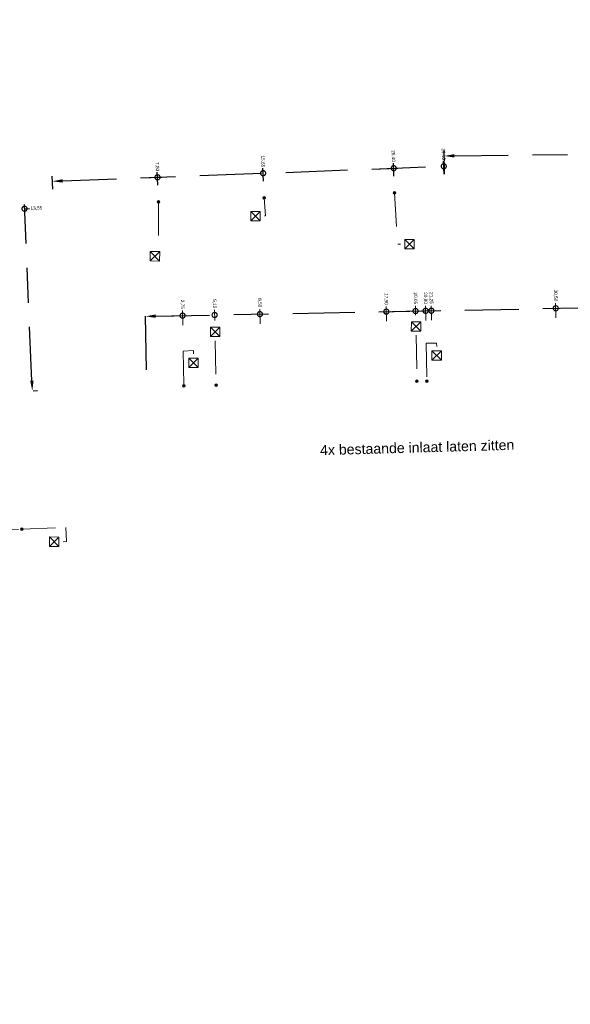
# Model space of a CAD drawing. Header units: inches. Extents: x 0 to 191500, y 0 to 342750.
# Tile 458 of 547: x 187984 to 188025, y 335195 to 335268. Entities that reach past the tile are written whole.
import ezdxf

# ---------------------------------------------------------------- set-up
doc = ezdxf.new("R2010")
doc.units = ezdxf.units.IN
doc.header["$MEASUREMENT"] = 0
doc.linetypes.add('RI-GWA_HUISAANSLUITING', pattern=[23, 4, -1.8, 2.6, -1.8, 4.6, -1.8, 4.6, -1.8])
doc.linetypes.add('RI-HWA_KOLKAANSLUITING', pattern=[4.3, 2.5, -1.8])
doc.layers.get('0').update_dxf_attribs({"lineweight": 20})
doc.layers.get('DefPoints').update_dxf_attribs({"lineweight": 20})
for name, color, linetype, lineweight in [('ECW', 150, 'Continuous', 20), ('N-WE-RI-GWA-MAATVOERING-T25', 30, 'RI-GWA_HUISAANSLUITING', 20), ('N-WE-RI-HWA_KOLK-S', 150, 'Continuous', 20), ('N-WE-RI-HWA_KOLKAANSLUITING_PVC_160-G', 150, 'RI-HWA_KOLKAANSLUITING', 20), ('N-WE-RI-INLAAT', 7, 'Continuous', 20)]:
    doc.layers.add(name, color=color, linetype=linetype, lineweight=lineweight)
doc.styles.add('Verdana', font='arial.ttf')
doc.dimstyles.new('Metrering', dxfattribs={"dimtxt": 1, "dimasz": 3, "dimexe": 1.5, "dimexo": 5, "dimgap": 0.4, "dimtad": 0, "dimjust": 4, "dimrnd": 0.05, "dimzin": 0, "dimdsep": 46, "dimlunit": 6, "dimtxsty": 'Verdana', "dimblk2": 'DOTSMALL', "dimsah": 1, "dimcen": 0, "dimdle": 1.25, "dimclrd": 256, "dimclre": 256, "dimclrt": 256, "dimadec": 0, "dimazin": 0, "dimtfac": 0.75, "dimtofl": 0, "dimtmove": 2, "dimatfit": 1, "dimldrblk": 'DIM_BLK', "dimfxl": 1, "dimtfill": 1, "dimtolj": 1, "dimtzin": 0, "dimlwd": 25, "dimarcsym": 0})
picture_1 = doc.add_image_def('image1.ecw', size_in_pixel=(220000, 285000))

# ---------------------------------------------------------------- blocks, each defined once
blk = doc.blocks.new('_DotSmall')
at = {"color": 0, "linetype": 'ByBlock', "const_width": 0.5}
blk.add_lwpolyline([(-0.0625, 0, 1), (0.0625, 0, 1)], format="xyb", close=True, dxfattribs=at)
blk = doc.blocks.new('*D5569')
at = {"layer": 'DefPoints', "color": 0, "transparency": 16777216}
for p in [(187983.564, 335254.266), (187984.746, 335254.317), (187984.143, 335240.735)]:
    blk.add_point(p, dxfattribs=at)
at = {"layer": 'N-WE-RI-GWA-MAATVOERING-T25', "lineweight": 25, "transparency": 16777216}
blk.add_line((187985.293, 335241.535), (187984.733, 335254.629), dxfattribs=at)
at = {"layer": 'N-WE-RI-GWA-MAATVOERING-T25', "lineweight": -2, "transparency": 16777216}
for p, q in [((187984.813, 335254.32), (187985.121, 335254.333)), ((187985.392, 335240.788), (187985.699, 335240.801))]:
    blk.add_line(p, q, dxfattribs=at)
at = {"layer": 'N-WE-RI-GWA-MAATVOERING-T25', "transparency": 16777216}
blk.add_solid([(187985.418, 335241.54), (187985.168, 335241.529), (187985.325, 335240.785)], dxfattribs=at)
at = {"layer": 'N-WE-RI-GWA-MAATVOERING-T25', "lineweight": 25, "transparency": 16777216, "xscale": 0.75, "yscale": 0.75, "zscale": 0.75, "rotation": 92.4490372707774}
blk.add_blockref('_DotSmall', (187984.746, 335254.317), dxfattribs=at)
at = {"layer": 'N-WE-RI-GWA-MAATVOERING-T25', "transparency": 16777216, "insert": (187985.631, 335254.355), "char_height": 0.25, "attachment_point": 5, "rotation": 2.44904, "style": 'Verdana', "bg_fill": 3, "box_fill_scale": 1.25, "bg_fill_color": 256, "bg_fill_true_color": 13158600, "bg_fill_transparency": 0}
blk.add_mtext('\\A1;13,55', dxfattribs=at)
blk = doc.blocks.new('DIM_BLK')
at = {"color": 0}
for p, q in [((0, 0), (0, 2.5)), ((-1, 0), (0, 0)), ((0, 0), (2.5, 0)), ((0, 0), (0, -2.5))]:
    blk.add_line(p, q, dxfattribs=at)
at = {"color": 0, "const_width": 0.5}
blk.add_lwpolyline([(-0.25, 0, 1), (0.25, 0, 1)], format="xyb", close=True, dxfattribs=at)
blk = doc.blocks.new('*D5635')
at = {"layer": 'DefPoints', "color": 0, "transparency": 16777216}
for p in [(188015.917, 335257.473), (188015.988, 335255.639), (187986.896, 335254.523)]:
    blk.add_point(p, dxfattribs=at)
at = {"layer": 'N-WE-RI-GWA-MAATVOERING-T25', "lineweight": 25, "transparency": 16777216}
blk.add_line((187987.575, 335256.386), (188016.23, 335257.485), dxfattribs=at)
at = {"layer": 'N-WE-RI-GWA-MAATVOERING-T25', "lineweight": -2, "transparency": 16777216}
for p, q in [((188015.94, 335256.888), (188015.903, 335257.848)), ((187986.848, 335255.772), (187986.811, 335256.732))]:
    blk.add_line(p, q, dxfattribs=at)
at = {"layer": 'N-WE-RI-GWA-MAATVOERING-T25', "transparency": 16777216}
blk.add_solid([(187987.57, 335256.511), (187987.58, 335256.261), (187986.826, 335256.358)], dxfattribs=at)
at = {"layer": 'N-WE-RI-GWA-MAATVOERING-T25', "lineweight": 25, "transparency": 16777216, "xscale": 0.75, "yscale": 0.75, "zscale": 0.75, "rotation": 2.19657763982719}
blk.add_blockref('_DotSmall', (188015.917, 335257.473), dxfattribs=at)
at = {"layer": 'N-WE-RI-GWA-MAATVOERING-T25', "transparency": 16777216, "insert": (188015.883, 335258.371), "char_height": 0.25, "attachment_point": 5, "rotation": 272.19658, "style": 'Verdana', "bg_fill": 3, "box_fill_scale": 1.25, "bg_fill_color": 256, "bg_fill_true_color": 13158600, "bg_fill_transparency": 0}
blk.add_mtext('\\A1;29,10', dxfattribs=at)
blk = doc.blocks.new('*D5636')
at = {"layer": 'DefPoints', "color": 0, "transparency": 16777216}
for p in [(187994.633, 335256.657), (187994.703, 335254.822), (187986.896, 335254.523)]:
    blk.add_point(p, dxfattribs=at)
at = {"layer": 'N-WE-RI-GWA-MAATVOERING-T25', "lineweight": -2, "transparency": 16777216}
for p, q in [((187994.656, 335256.071), (187994.619, 335257.032)), ((187986.848, 335255.772), (187986.811, 335256.732))]:
    blk.add_line(p, q, dxfattribs=at)
at = {"layer": 'N-WE-RI-GWA-MAATVOERING-T25', "lineweight": 25, "transparency": 16777216}
blk.add_line((187987.575, 335256.386), (187994.945, 335256.669), dxfattribs=at)
at = {"layer": 'N-WE-RI-GWA-MAATVOERING-T25', "transparency": 16777216}
blk.add_solid([(187987.57, 335256.511), (187987.58, 335256.261), (187986.826, 335256.358)], dxfattribs=at)
at = {"layer": 'N-WE-RI-GWA-MAATVOERING-T25', "lineweight": 25, "transparency": 16777216, "xscale": 0.75, "yscale": 0.75, "zscale": 0.75, "rotation": 2.196577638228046}
blk.add_blockref('_DotSmall', (187994.633, 335256.657), dxfattribs=at)
at = {"layer": 'N-WE-RI-GWA-MAATVOERING-T25', "transparency": 16777216, "insert": (187994.603, 335257.455), "char_height": 0.25, "attachment_point": 5, "rotation": 272.19658, "style": 'Verdana', "bg_fill": 3, "box_fill_scale": 1.25, "bg_fill_color": 256, "bg_fill_true_color": 13158600, "bg_fill_transparency": 0}
blk.add_mtext('\\A1;7,80', dxfattribs=at)
blk = doc.blocks.new('*D5637')
at = {"layer": 'DefPoints', "color": 0, "transparency": 16777216}
for p in [(188002.486, 335256.958), (188002.557, 335255.124), (187986.896, 335254.523)]:
    blk.add_point(p, dxfattribs=at)
at = {"layer": 'N-WE-RI-GWA-MAATVOERING-T25', "lineweight": 25, "transparency": 16777216}
blk.add_line((187987.575, 335256.386), (188002.799, 335256.97), dxfattribs=at)
at = {"layer": 'N-WE-RI-GWA-MAATVOERING-T25', "lineweight": -2, "transparency": 16777216}
for p, q in [((188002.509, 335256.373), (188002.472, 335257.333)), ((187986.848, 335255.772), (187986.811, 335256.732))]:
    blk.add_line(p, q, dxfattribs=at)
at = {"layer": 'N-WE-RI-GWA-MAATVOERING-T25', "transparency": 16777216}
blk.add_solid([(187987.57, 335256.511), (187987.58, 335256.261), (187986.826, 335256.358)], dxfattribs=at)
at = {"layer": 'N-WE-RI-GWA-MAATVOERING-T25', "lineweight": 25, "transparency": 16777216, "xscale": 0.75, "yscale": 0.75, "zscale": 0.75, "rotation": 2.196577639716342}
blk.add_blockref('_DotSmall', (188002.486, 335256.958), dxfattribs=at)
at = {"layer": 'N-WE-RI-GWA-MAATVOERING-T25', "transparency": 16777216, "insert": (188002.452, 335257.844), "char_height": 0.25, "attachment_point": 5, "rotation": 272.19658, "style": 'Verdana', "bg_fill": 3, "box_fill_scale": 1.25, "bg_fill_color": 256, "bg_fill_true_color": 13158600, "bg_fill_transparency": 0}
blk.add_mtext('\\A1;15,65', dxfattribs=at)
blk = doc.blocks.new('*D5638')
at = {"layer": 'DefPoints', "color": 0, "transparency": 16777216}
for p in [(188012.194, 335257.331), (188012.264, 335255.496), (187986.896, 335254.523)]:
    blk.add_point(p, dxfattribs=at)
at = {"layer": 'N-WE-RI-GWA-MAATVOERING-T25', "lineweight": -2, "transparency": 16777216}
for p, q in [((188012.216, 335256.745), (188012.179, 335257.705)), ((187986.848, 335255.772), (187986.811, 335256.732))]:
    blk.add_line(p, q, dxfattribs=at)
at = {"layer": 'N-WE-RI-GWA-MAATVOERING-T25', "lineweight": 25, "transparency": 16777216}
blk.add_line((187987.575, 335256.386), (188012.506, 335257.343), dxfattribs=at)
at = {"layer": 'N-WE-RI-GWA-MAATVOERING-T25', "transparency": 16777216}
blk.add_solid([(187987.57, 335256.511), (187987.58, 335256.261), (187986.826, 335256.358)], dxfattribs=at)
at = {"layer": 'N-WE-RI-GWA-MAATVOERING-T25', "lineweight": 25, "transparency": 16777216, "xscale": 0.75, "yscale": 0.75, "zscale": 0.75, "rotation": 2.196577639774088}
blk.add_blockref('_DotSmall', (188012.194, 335257.331), dxfattribs=at)
at = {"layer": 'N-WE-RI-GWA-MAATVOERING-T25', "transparency": 16777216, "insert": (188012.159, 335258.228), "char_height": 0.25, "attachment_point": 5, "rotation": 272.19658, "style": 'Verdana', "bg_fill": 3, "box_fill_scale": 1.25, "bg_fill_color": 256, "bg_fill_true_color": 13158600, "bg_fill_transparency": 0}
blk.add_mtext('\\A1;25,40', dxfattribs=at)
blk = doc.blocks.new('*D5639')
at = {"layer": 'DefPoints', "color": 0, "transparency": 16777216}
for p in [(188063.49, 335258.837), (188063.522, 335256.235), (188015.988, 335255.639)]:
    blk.add_point(p, dxfattribs=at)
at = {"layer": 'N-WE-RI-GWA-MAATVOERING-T25', "lineweight": -2, "transparency": 16777216}
for p, q in [((188063.507, 335257.485), (188063.485, 335259.212)), ((188015.972, 335256.889), (188015.951, 335258.616))]:
    blk.add_line(p, q, dxfattribs=at)
at = {"layer": 'N-WE-RI-GWA-MAATVOERING-T25', "lineweight": 25, "transparency": 16777216}
blk.add_line((188016.705, 335258.25), (188063.802, 335258.841), dxfattribs=at)
at = {"layer": 'N-WE-RI-GWA-MAATVOERING-T25', "transparency": 16777216}
blk.add_solid([(188016.704, 335258.375), (188016.707, 335258.125), (188015.955, 335258.241)], dxfattribs=at)
at = {"layer": 'N-WE-RI-GWA-MAATVOERING-T25', "lineweight": 25, "transparency": 16777216, "xscale": 0.75, "yscale": 0.75, "zscale": 0.75, "rotation": 0.7184920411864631}
blk.add_blockref('_DotSmall', (188063.49, 335258.837), dxfattribs=at)
at = {"layer": 'N-WE-RI-GWA-MAATVOERING-T25', "transparency": 16777216, "insert": (188063.478, 335259.74), "char_height": 0.25, "attachment_point": 5, "rotation": 270.71849, "style": 'Verdana', "bg_fill": 3, "box_fill_scale": 1.25, "bg_fill_color": 256, "bg_fill_true_color": 13158600, "bg_fill_transparency": 0}
blk.add_mtext('\\A1;47,55', dxfattribs=at)
blk = doc.blocks.new('*D5640')
at = {"layer": 'DefPoints', "color": 0, "transparency": 16777216}
for p in [(188041.491, 335258.561), (188015.988, 335255.639), (188041.524, 335255.959)]:
    blk.add_point(p, dxfattribs=at)
at = {"layer": 'N-WE-RI-GWA-MAATVOERING-T25', "lineweight": -2, "transparency": 16777216}
for p, q in [((188041.508, 335257.209), (188041.487, 335258.936)), ((188015.972, 335256.889), (188015.951, 335258.616))]:
    blk.add_line(p, q, dxfattribs=at)
at = {"layer": 'N-WE-RI-GWA-MAATVOERING-T25', "lineweight": 25, "transparency": 16777216}
blk.add_line((188016.705, 335258.25), (188041.804, 335258.565), dxfattribs=at)
at = {"layer": 'N-WE-RI-GWA-MAATVOERING-T25', "transparency": 16777216}
blk.add_solid([(188016.704, 335258.375), (188016.707, 335258.125), (188015.955, 335258.241)], dxfattribs=at)
at = {"layer": 'N-WE-RI-GWA-MAATVOERING-T25', "lineweight": 25, "transparency": 16777216, "xscale": 0.75, "yscale": 0.75, "zscale": 0.75, "rotation": 0.7184920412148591}
blk.add_blockref('_DotSmall', (188041.491, 335258.561), dxfattribs=at)
at = {"layer": 'N-WE-RI-GWA-MAATVOERING-T25', "transparency": 16777216, "insert": (188041.48, 335259.461), "char_height": 0.25, "attachment_point": 5, "rotation": 270.71849, "style": 'Verdana', "bg_fill": 3, "box_fill_scale": 1.25, "bg_fill_color": 256, "bg_fill_true_color": 13158600, "bg_fill_transparency": 0}
blk.add_mtext('\\A1;25,55', dxfattribs=at)
blk = doc.blocks.new('*D5641')
at = {"layer": 'DefPoints', "color": 0, "transparency": 16777216}
for p in [(188042.491, 335258.574), (188015.988, 335255.639), (188042.524, 335255.972)]:
    blk.add_point(p, dxfattribs=at)
at = {"layer": 'N-WE-RI-GWA-MAATVOERING-T25', "lineweight": -2, "transparency": 16777216}
for p, q in [((188042.508, 335257.221), (188042.487, 335258.949)), ((188015.972, 335256.889), (188015.951, 335258.616))]:
    blk.add_line(p, q, dxfattribs=at)
at = {"layer": 'N-WE-RI-GWA-MAATVOERING-T25', "lineweight": 25, "transparency": 16777216}
blk.add_line((188016.705, 335258.25), (188042.804, 335258.578), dxfattribs=at)
at = {"layer": 'N-WE-RI-GWA-MAATVOERING-T25', "transparency": 16777216}
blk.add_solid([(188016.704, 335258.375), (188016.707, 335258.125), (188015.955, 335258.241)], dxfattribs=at)
at = {"layer": 'N-WE-RI-GWA-MAATVOERING-T25', "lineweight": 25, "transparency": 16777216, "xscale": 0.75, "yscale": 0.75, "zscale": 0.75, "rotation": 0.7184920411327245}
blk.add_blockref('_DotSmall', (188042.491, 335258.574), dxfattribs=at)
at = {"layer": 'N-WE-RI-GWA-MAATVOERING-T25', "transparency": 16777216, "insert": (188042.48, 335259.474), "char_height": 0.25, "attachment_point": 5, "rotation": 270.71849, "style": 'Verdana', "bg_fill": 3, "box_fill_scale": 1.25, "bg_fill_color": 256, "bg_fill_true_color": 13158600, "bg_fill_transparency": 0}
blk.add_mtext('\\A1;26,55', dxfattribs=at)
blk = doc.blocks.new('*D5698')
at = {"layer": 'DefPoints', "color": 0, "transparency": 16777216}
for p in [(188026.513, 335246.965), (188026.616, 335241.742), (187993.85, 335241.097)]:
    blk.add_point(p, dxfattribs=at)
at = {"layer": 'N-WE-RI-GWA-MAATVOERING-T25', "lineweight": -2, "transparency": 16777216}
for p, q in [((188026.591, 335242.992), (188026.506, 335247.34)), ((187993.826, 335242.347), (187993.74, 335246.695))]:
    blk.add_line(p, q, dxfattribs=at)
at = {"layer": 'N-WE-RI-GWA-MAATVOERING-T25', "lineweight": 25, "transparency": 16777216}
blk.add_line((187994.497, 335246.335), (188026.826, 335246.971), dxfattribs=at)
at = {"layer": 'N-WE-RI-GWA-MAATVOERING-T25', "transparency": 16777216}
blk.add_solid([(187994.495, 335246.46), (187994.5, 335246.21), (187993.747, 335246.32)], dxfattribs=at)
at = {"layer": 'N-WE-RI-GWA-MAATVOERING-T25', "lineweight": 25, "transparency": 16777216, "xscale": 0.75, "yscale": 0.75, "zscale": 0.75, "rotation": 1.127560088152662}
blk.add_blockref('_DotSmall', (188026.513, 335246.965), dxfattribs=at)
at = {"layer": 'N-WE-RI-GWA-MAATVOERING-T25', "transparency": 16777216, "insert": (188026.496, 335247.862), "char_height": 0.25, "attachment_point": 5, "rotation": 271.12756, "style": 'Verdana', "bg_fill": 3, "box_fill_scale": 1.25, "bg_fill_color": 256, "bg_fill_true_color": 13158600, "bg_fill_transparency": 0}
blk.add_mtext('\\A1;32,75', dxfattribs=at)
blk = doc.blocks.new('A$C2C270354')
h = blk.add_hatch(color=256)
h.dxf.hatch_style = 1
edge = h.paths.add_edge_path()
edge.add_arc((0, 0), 0.1, 0, 360)
blk.add_circle((0, 0), 0.1)

msp = doc.modelspace()

# ---------------------------------------------------------------- linework, layer by layer
at = {"layer": 'N-WE-RI-HWA_KOLK-S'}
for p, q in [((188001.56908, 335254.11983), (188001.56758, 335253.42337)), ((188001.56758, 335253.42337), (188002.26553, 335254.11833)), ((188001.56908, 335254.11983), (188002.26404, 335253.42188)), ((188002.26553, 335254.11833), (188001.56908, 335254.11983)), ((188002.26404, 335253.42188), (188002.26553, 335254.11833)), ((188001.56758, 335253.42337), (188002.26404, 335253.42188)), ((188013.01518, 335252.04036), (188013.01368, 335251.34391)), ((188013.01368, 335251.34391), (188013.71163, 335252.03887)), ((188013.01518, 335252.04036), (188013.71013, 335251.34242)), ((188013.71163, 335252.03887), (188013.01518, 335252.04036)), ((188013.71013, 335251.34242), (188013.71163, 335252.03887)), ((187994.09778, 335251.13067), (187994.09628, 335250.43422)), ((187994.09628, 335250.43422), (187994.79423, 335251.12917)), ((187994.09778, 335251.13067), (187994.79274, 335250.43272)), ((187994.79423, 335251.12917), (187994.09778, 335251.13067)), ((187994.79274, 335250.43272), (187994.79423, 335251.12917)), ((188013.01368, 335251.34391), (188013.71013, 335251.34242)), ((187994.09628, 335250.43422), (187994.79274, 335250.43272)), ((187986.60833, 335229.92225), (187986.60683, 335229.22579)), ((187986.60683, 335229.22579), (187987.30478, 335229.92075)), ((187986.60833, 335229.92225), (187987.30329, 335229.2243)), ((187987.30478, 335229.92075), (187986.60833, 335229.92225)), ((187987.30329, 335229.2243), (187987.30478, 335229.92075)), ((187986.60683, 335229.22579), (187987.30329, 335229.2243))]:
    msp.add_line(p, q, dxfattribs=at)
at = {"layer": 'N-WE-RI-HWA_KOLKAANSLUITING_PVC_160-G'}
for p, q in [((188012.26404, 335255.49597), (188012.49105, 335251.69727)), ((187994.70349, 335254.82242), (187994.69416, 335251.39296)), ((188002.55665, 335255.12363), (188002.65489, 335253.79808)), ((188002.65489, 335253.79808), (188002.57627, 335253.79518)), ((188012.49105, 335251.69727), (188012.70267, 335251.69584)), ((187998.918, 335244.51222), (187998.98323, 335241.19813)), ((188013.85334, 335244.90968), (188013.92061, 335241.49213)), ((188015.3778, 335244.33564), (188014.61253, 335244.32634)), ((188014.61253, 335244.32634), (188014.66802, 335241.50684)), ((188015.3888, 335244.08014), (188015.3778, 335244.33564)), ((187997.29848, 335243.77899), (187996.54893, 335243.74267)), ((187996.54893, 335243.74267), (187996.59993, 335241.15122)), ((187997.31029, 335243.52971), (187997.29848, 335243.77899)), ((187981.79468, 335230.38483), (187984.5548, 335230.49585)), ((187984.5548, 335230.49585), (187987.8229, 335230.6273)), ((187987.86493, 335229.58236), (187987.8229, 335230.6273)), ((187987.61581, 335229.57327), (187987.86493, 335229.58236))]:
    msp.add_line(p, q, dxfattribs=at)

# ---------------------------------------------------------------- block references
at = {"layer": 'N-WE-RI-INLAAT', "rotation": 0.06357443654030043}
msp.add_blockref('A$C2C270354', (187984.5548, 335230.49585), dxfattribs=at)

# ---------------------------------------------------------------- pictures from other files: only their frames are drawn
at = {"layer": 'ECW'}
image = msp.add_image(picture_1, insert=(180500, 328500), size_in_units=(11000, 14250), dxfattribs=at)
image.dxf.flags = 7

# ---------------------------------------------------------------- next in the draw order: texts
at = {"layer": 'N-WE-RI-GWA-MAATVOERING-T25', "insert": (188013.9394, 335236.57162), "char_height": 0.75, "attachment_point": 5, "rotation": 1.613191, "style": 'Verdana', "bg_fill": 3, "box_fill_scale": 1.1, "bg_fill_color": 256, "bg_fill_true_color": 13158600, "bg_fill_transparency": 0}
msp.add_mtext('\\A1;4x bestaande inlaat laten zitten', dxfattribs=at)

# ---------------------------------------------------------------- next in the draw order: dimensions: what is measured, and where the dimension line sits
at = {"layer": 'N-WE-RI-GWA-MAATVOERING-T25'}
for p1, p2, distance, picture, middle in [((187986.8959, 335254.52295), (188015.98784, 335255.6388), 1.83601, '*D5635', (188015.88303, 335258.37132)), ((187984.14296, 335240.73484), (187983.56422, 335254.26649), -1.1828, '*D5569', (187985.63111, 335254.35489)), ((187993.85011, 335241.0971), (188026.616, 335241.742), 5.2237, '*D5698', (188026.49554, 335247.86218))]:
    dim = msp.add_aligned_dim(p1=p1, p2=p2, distance=distance, dimstyle='Metrering', override={"dimscale": 0, "dimtix": 0, "dimtofl": 0, "dimtmove": 2, "dimatfit": 1}, dxfattribs=at)
    dim.commit()
    dim.dimension.update_dxf_attribs({"geometry": picture, "text_midpoint": middle})

# ---------------------------------------------------------------- next in the draw order: linework, layer by layer
for p, q in [((188024.25542, 335246.20794), (188024.23403, 335247.2949)), ((187993.82551, 335242.34685), (187993.73993, 335246.69471)), ((187993.82551, 335242.34685), (187993.73993, 335246.69471)), ((187993.82551, 335242.34685), (187993.73993, 335246.69471)), ((187993.82551, 335242.34685), (187993.73993, 335246.69471)), ((187993.82551, 335242.34685), (187993.73993, 335246.69471)), ((187993.82551, 335242.34685), (187993.73993, 335246.69471)), ((187993.82551, 335242.34685), (187993.73993, 335246.69471)), ((187993.82551, 335242.34685), (187993.73993, 335246.69471)), ((187996.51115, 335245.66187), (187996.48976, 335246.74884)), ((187998.88859, 335246.00649), (187998.87306, 335246.79574)), ((188002.25968, 335245.77501), (188002.23829, 335246.86198)), ((188011.65786, 335245.95999), (188011.63647, 335247.04696)), ((188013.82433, 335246.39845), (188013.81072, 335247.08975)), ((188014.57924, 335246.01749), (188014.55785, 335247.10445)), ((187994.49717, 335246.33454), (187999.19288, 335246.42697)), ((187994.49717, 335246.33454), (187996.80958, 335246.38006))]:
    msp.add_line(p, q, dxfattribs=at)
msp.add_solid([(187994.49471, 335246.45952), (187994.49963, 335246.20957), (187993.74731, 335246.31979)], dxfattribs=at)
msp.add_solid([(187994.49471, 335246.45952), (187994.49963, 335246.20957), (187993.74731, 335246.31979)], dxfattribs=at)
msp.add_solid([(187994.49471, 335246.45952), (187994.49963, 335246.20957), (187993.74731, 335246.31979)], dxfattribs=at)
msp.add_solid([(187994.49471, 335246.45952), (187994.49963, 335246.20957), (187993.74731, 335246.31979)], dxfattribs=at)
msp.add_solid([(187994.49471, 335246.45952), (187994.49963, 335246.20957), (187993.74731, 335246.31979)], dxfattribs=at)
msp.add_solid([(187994.49471, 335246.45952), (187994.49963, 335246.20957), (187993.74731, 335246.31979)], dxfattribs=at)
msp.add_solid([(187994.49471, 335246.45952), (187994.49963, 335246.20957), (187993.74731, 335246.31979)], dxfattribs=at)
msp.add_solid([(187994.49471, 335246.45952), (187994.49963, 335246.20957), (187993.74731, 335246.31979)], dxfattribs=at)
at = {"layer": 'N-WE-RI-HWA_KOLK-S'}
for p, q in [((188013.50587, 335245.91865), (188013.50437, 335245.2222)), ((188013.50437, 335245.2222), (188014.20232, 335245.91716)), ((188013.50587, 335245.91865), (188014.20082, 335245.2207)), ((188014.20232, 335245.91716), (188013.50587, 335245.91865)), ((188014.20082, 335245.2207), (188014.20232, 335245.91716)), ((187998.57053, 335245.52119), (187998.56903, 335244.82474)), ((187998.56903, 335244.82474), (187999.26698, 335245.5197)), ((187998.57053, 335245.52119), (187999.26548, 335244.82324)), ((187999.26698, 335245.5197), (187998.57053, 335245.52119)), ((187999.26548, 335244.82324), (187999.26698, 335245.5197)), ((188013.50437, 335245.2222), (188014.20082, 335245.2207)), ((187998.56903, 335244.82474), (187999.26548, 335244.82324)), ((188015.04133, 335243.76912), (188015.03983, 335243.07266)), ((188015.03983, 335243.07266), (188015.73778, 335243.76762)), ((188015.04133, 335243.76912), (188015.73628, 335243.07117)), ((188015.73778, 335243.76762), (188015.04133, 335243.76912)), ((188015.73628, 335243.07117), (188015.73778, 335243.76762)), ((187996.96281, 335243.21869), (187996.96131, 335242.52223)), ((187996.96131, 335242.52223), (187997.65926, 335243.21719)), ((187996.96281, 335243.21869), (187997.65777, 335242.52074)), ((187997.65926, 335243.21719), (187996.96281, 335243.21869)), ((187997.65777, 335242.52074), (187997.65926, 335243.21719)), ((188015.03983, 335243.07266), (188015.73628, 335243.07117)), ((187996.96131, 335242.52223), (187997.65777, 335242.52074))]:
    msp.add_line(p, q, dxfattribs=at)

# ---------------------------------------------------------------- next in the draw order: block references
at = {"layer": 'N-WE-RI-GWA-MAATVOERING-T25'}
for p, xscale, yscale, zscale, rotation in [((187996.49714, 335246.37391), 0.75, 0.75, 0.75, 1.127560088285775), ((187998.88044, 335246.42082), 0.7500000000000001, 0.7500000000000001, 0.7500000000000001, 1.127560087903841), ((188002.24567, 335246.48705), 0.75, 0.75, 0.75, 1.127560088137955), ((188011.64385, 335246.67203), 0.75, 0.75, 0.75, 1.127560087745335), ((188013.8181, 335246.71482), 0.7500000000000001, 0.7500000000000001, 0.7500000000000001, 1.127560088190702), ((188014.56523, 335246.72953), 0.75, 0.75, 0.75, 1.127560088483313), ((188024.24141, 335246.91998), 0.7500000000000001, 0.7500000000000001, 0.7500000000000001, 1.127560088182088)]:
    msp.add_blockref('_DotSmall', p, dxfattribs=dict(at, xscale=xscale, yscale=yscale, zscale=zscale, rotation=rotation))
at = {"layer": 'N-WE-RI-INLAAT', "rotation": 0.06357443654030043}
for p in [(188013.92061, 335241.49213), (188014.66802, 335241.50684), (187996.59993, 335241.15122), (187998.98323, 335241.19813)]:
    msp.add_blockref('A$C2C270354', p, dxfattribs=at)

# ---------------------------------------------------------------- next in the draw order: dimensions: what is measured, and where the dimension line sits
at = {"layer": 'N-WE-RI-GWA-MAATVOERING-T25'}
for p1, p2, distance, picture, middle in [((188015.98784, 335255.6388), (188063.52228, 335256.23492), 2.60248, '*D5639', (188063.47832, 335259.7399)), ((187986.8959, 335254.52295), (187994.70349, 335254.82242), 1.83601, '*D5636', (187994.60253, 335257.45473))]:
    dim = msp.add_aligned_dim(p1=p1, p2=p2, distance=distance, dimstyle='Metrering', override={"dimscale": 0, "dimtix": 0, "dimtofl": 0, "dimtmove": 2, "dimatfit": 1}, dxfattribs=at)
    dim.commit()
    dim.dimension.update_dxf_attribs({"geometry": picture, "text_midpoint": middle})

# ---------------------------------------------------------------- next in the draw order: texts
at = {"layer": 'N-WE-RI-GWA-MAATVOERING-T25', "char_height": 0.25, "attachment_point": 5, "rotation": 271.1275601, "style": 'Verdana', "bg_fill": 3, "box_fill_scale": 1.1, "bg_fill_color": 256, "bg_fill_true_color": 13158600, "bg_fill_transparency": 0}
for s, insert in [('\\A1;17,90', (188011.62535, 335247.61192)), ('\\A1;20,05', (188013.79943, 335247.6637)), ('\\A1;20,80', (188014.54653, 335247.67924)), ('\\A1;30,50', (188024.22272, 335247.86919)), ('\\A1;2,75', (187996.48061, 335247.2135)), ('\\A1;5,15', (187998.86396, 335247.25823)), ('\\A1;8,50', (188002.22906, 335247.33076))]:
    msp.add_mtext(s, dxfattribs=dict(at, insert=insert))

# ---------------------------------------------------------------- next in the draw order: dimensions: what is measured, and where the dimension line sits
at = {"layer": 'N-WE-RI-GWA-MAATVOERING-T25'}
for p1, p2, distance, picture, middle in [((188015.98784, 335255.6388), (188041.52401, 335255.95905), 2.60248, '*D5640', (188041.48009, 335259.46113)), ((187986.8959, 335254.52295), (188002.55665, 335255.12363), 1.83601, '*D5637', (188002.45232, 335257.84363))]:
    dim = msp.add_aligned_dim(p1=p1, p2=p2, distance=distance, dimstyle='Metrering', override={"dimscale": 0, "dimtix": 0, "dimtofl": 0, "dimtmove": 2, "dimatfit": 1}, dxfattribs=at)
    dim.commit()
    dim.dimension.update_dxf_attribs({"geometry": picture, "text_midpoint": middle})

# ---------------------------------------------------------------- next in the draw order: linework, layer by layer
for p, q in [((187994.49717, 335246.33454), (188015.30564, 335246.7441)), ((187994.49717, 335246.33454), (188014.87767, 335246.73568)), ((187994.49717, 335246.33454), (188014.13054, 335246.72097)), ((187994.49717, 335246.33454), (188011.95629, 335246.67818)), ((188015.00721, 335246.02591), (188014.98582, 335247.11288)), ((187994.49717, 335246.33454), (188002.55811, 335246.4932))]:
    msp.add_line(p, q, dxfattribs=at)

# ---------------------------------------------------------------- next in the draw order: block references
at = {"layer": 'N-WE-RI-GWA-MAATVOERING-T25', "xscale": 0.75, "yscale": 0.75, "zscale": 0.75, "rotation": 1.127560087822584}
msp.add_blockref('_DotSmall', (188014.9932, 335246.73795), dxfattribs=at)

# ---------------------------------------------------------------- next in the draw order: dimensions: what is measured, and where the dimension line sits
at = {"layer": 'N-WE-RI-GWA-MAATVOERING-T25'}
for p1, p2, distance, picture, middle in [((188015.98784, 335255.6388), (188042.52393, 335255.97159), 2.60248, '*D5641', (188042.48001, 335259.47367)), ((187986.8959, 335254.52295), (188012.26404, 335255.49597), 1.83601, '*D5638', (188012.15923, 335258.22849))]:
    dim = msp.add_aligned_dim(p1=p1, p2=p2, distance=distance, dimstyle='Metrering', override={"dimscale": 0, "dimtix": 0, "dimtofl": 0, "dimtmove": 2, "dimatfit": 1}, dxfattribs=at)
    dim.commit()
    dim.dimension.update_dxf_attribs({"geometry": picture, "text_midpoint": middle})

# ---------------------------------------------------------------- next in the draw order: block references
at = {"layer": 'N-WE-RI-INLAAT', "rotation": 0.06357443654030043}
for p in [(188012.26404, 335255.49597), (187994.70349, 335254.82242), (188002.55665, 335255.12363)]:
    msp.add_blockref('A$C2C270354', p, dxfattribs=at)

# ---------------------------------------------------------------- next in the draw order: texts
at = {"layer": 'N-WE-RI-GWA-MAATVOERING-T25', "insert": (188014.97452, 335247.68683), "char_height": 0.25, "attachment_point": 5, "rotation": 271.1275601, "style": 'Verdana', "bg_fill": 3, "box_fill_scale": 1.1, "bg_fill_color": 256, "bg_fill_true_color": 13158600, "bg_fill_transparency": 0}
msp.add_mtext('\\A1;21,25', dxfattribs=at)

# ---------------------------------------------------------------- next in the draw order: linework, layer by layer
at = {"layer": 'N-WE-RI-GWA-MAATVOERING-T25'}
msp.add_line((187994.49717, 335246.33454), (188024.55385, 335246.92613), dxfattribs=at)

doc.saveas('drawing.dxf')
